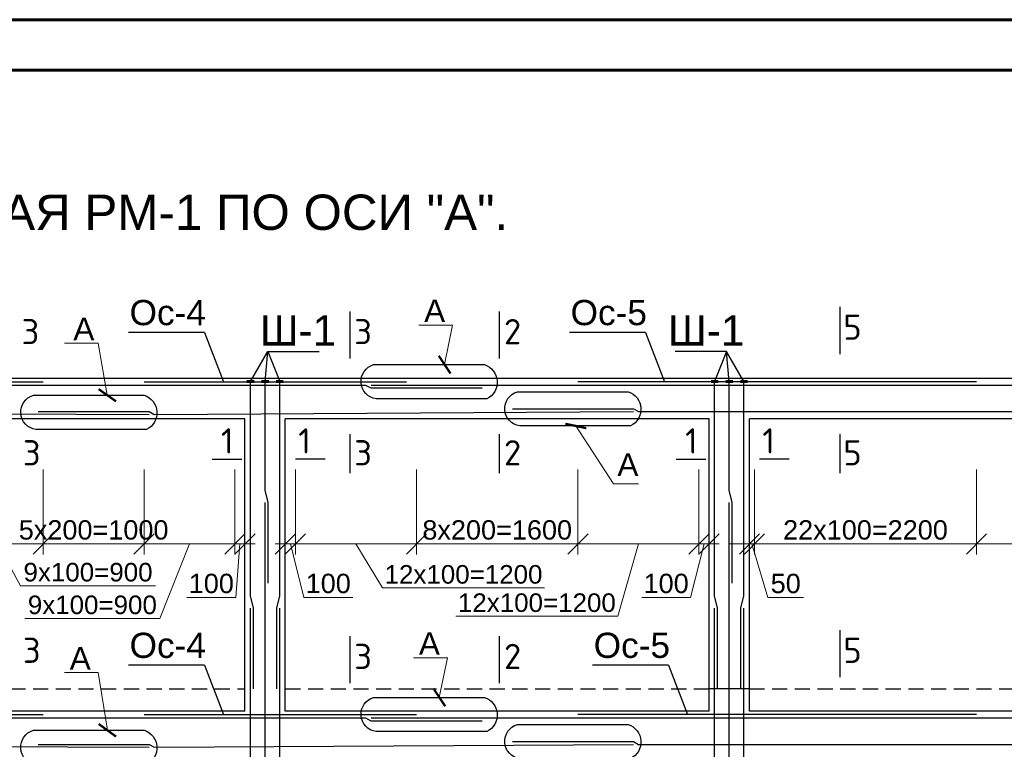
# Model space of a CAD drawing. Header units: millimetres. Extents: x 2063114 to 14983986, y -126020516 to 213791.
# Tile 576 of 656: x 2341224 to 2350983, y -306928 to -299691. Entities that reach past the tile are written whole.
import ezdxf

# ---------------------------------------------------------------- set-up
doc = ezdxf.new("R2010")
doc.units = ezdxf.units.MM
doc.linetypes.add('штриховая', pattern=[0.75, 0.5, -0.25])
doc.layers.get('Defpoints').update_dxf_attribs({"color": 6, "lineweight": 35})
doc.layers.add('.', color=7, linetype='Continuous', lineweight=15)
doc.layers.add('РАЗМЕР АР', color=150, linetype='Continuous', lineweight=20)
doc.layers.add('_print', color=6, linetype='Continuous', lineweight=60, plot=False)
doc.styles.add('ISOCPEUR', font='isocpeui.ttf', dxfattribs={"height": 300})
doc.styles.add('seviyorum', font='times.ttf')
doc.styles.get("Standard").update_dxf_attribs({"font": 'arial.ttf'})
doc.dimstyles.new('1-100', dxfattribs={"dimtxt": 300, "dimasz": 250, "dimexe": 130, "dimexo": 130, "dimgap": 50, "dimtad": 1, "dimdec": 0, "dimtxsty": 'seviyorum', "dimblk": 'OBLIQUE', "dimcen": 250, "dimdle": 125, "dimclrd": 256, "dimclre": 256, "dimclrt": 256, "dimadec": 0, "dimazin": 0, "dimtfac": 1, "dimtdec": 0, "dimtmove": 1, "dimatfit": 3, "dimldrblk": 'OBLIQUE', "dimfxl": 200, "dimlwd": -1, "dimlwe": -1, "dimarcsym": 0})
doc.dimstyles.new('1-50 gbgggn', dxfattribs={"dimscale": 0, "dimtxt": 250, "dimasz": 150, "dimexe": 25, "dimexo": 200, "dimgap": 100, "dimtad": 1, "dimdec": 0, "dimlfac": 0.5, "dimtxsty": 'ISOCPEUR', "dimblk": 'ARCHTICK', "dimcen": 100, "dimdle": 100, "dimclrd": 167, "dimclre": 167, "dimadec": 0, "dimazin": 0, "dimtfac": 1, "dimtdec": 0, "dimtmove": 1, "dimatfit": 3, "dimfxl": 1.25, "dimlwd": 5, "dimlwe": 5, "dimarcsym": 0})

# ---------------------------------------------------------------- blocks, each defined once
blk = doc.blocks.new('*U1596')
at = {"color": 0, "ltscale": 25}
blk.add_lwpolyline([(-59400, 42000), (0, 42000), (0, 0), (-59400, 0)], close=True, dxfattribs=at)
blk = doc.blocks.new('*U1595')
at = {"color": 0, "ltscale": 25}
blk.add_lwpolyline([(-59400, 42000), (0, 42000), (0, 0), (-59400, 0)], close=True, dxfattribs=at)
at = {"color": 0, "lineweight": 60, "ltscale": 25}
blk.add_lwpolyline([(-57400, 41500), (-500, 41500), (-500, 500), (-57400, 500)], close=True, dxfattribs=at)
blk = doc.blocks.new('_ArchTick')
at = {"color": 0, "linetype": 'ByBlock', "const_width": 0.15}
blk.add_lwpolyline([(-0.5, -0.5), (0.5, 0.5)], dxfattribs=at)
blk = doc.blocks.new('_Oblique')
at = {"color": 0, "linetype": 'ByBlock', "lineweight": -2}
blk.add_line((-0.5, -0.5), (0.5, 0.5), dxfattribs=at)
blk = doc.blocks.new('*D1701')
at = {"layer": 'Defpoints', "color": 0, "lineweight": 30, "ltscale": 100, "transparency": 16777216}
for p in [(2350706.6, -304049.1), (2353306.6, -304049.1), (2350706.6, -304890.9)]:
    blk.add_point(p, dxfattribs=at)
at = {"layer": 'РАЗМЕР АР', "ltscale": 100, "transparency": 16777216}
for p, q in [((2350706.6, -304153.1), (2350706.6, -304994.9)), ((2353306.6, -304153.1), (2353306.6, -304994.9)), ((2353406.6, -304890.9), (2350606.6, -304890.9))]:
    blk.add_line(p, q, dxfattribs=at)
at = {"layer": 'РАЗМЕР АР', "ltscale": 100, "transparency": 16777216, "xscale": 200, "yscale": 200, "zscale": 200, "rotation": 180}
blk.add_blockref('_Oblique', (2350706.6, -304890.9), dxfattribs=at)
at = {"layer": 'РАЗМЕР АР', "ltscale": 100, "transparency": 16777216, "xscale": 200, "yscale": 200, "zscale": 200}
blk.add_blockref('_Oblique', (2353306.6, -304890.9), dxfattribs=at)
at = {"layer": 'РАЗМЕР АР', "ltscale": 100, "transparency": 16777216, "insert": (2352006.6, -304752.8), "char_height": 192, "attachment_point": 5}
blk.add_mtext('13x200=2600', dxfattribs=at)
blk = doc.blocks.new('*D1703')
at = {"layer": 'Defpoints', "color": 0, "lineweight": 30, "ltscale": 100, "transparency": 16777216}
for p in [(2348506.6, -304049.1), (2350706.6, -304049.1), (2348506.6, -304890.9)]:
    blk.add_point(p, dxfattribs=at)
at = {"layer": 'РАЗМЕР АР', "ltscale": 100, "transparency": 16777216}
for p, q in [((2348506.6, -304153.1), (2348506.6, -304994.9)), ((2350706.6, -304153.1), (2350706.6, -304994.9)), ((2350806.6, -304890.9), (2348406.6, -304890.9))]:
    blk.add_line(p, q, dxfattribs=at)
at = {"layer": 'РАЗМЕР АР', "ltscale": 100, "transparency": 16777216, "xscale": 200, "yscale": 200, "zscale": 200, "rotation": 180}
blk.add_blockref('_Oblique', (2348506.6, -304890.9), dxfattribs=at)
at = {"layer": 'РАЗМЕР АР', "ltscale": 100, "transparency": 16777216, "xscale": 200, "yscale": 200, "zscale": 200}
blk.add_blockref('_Oblique', (2350706.6, -304890.9), dxfattribs=at)
at = {"layer": 'РАЗМЕР АР', "ltscale": 100, "transparency": 16777216, "insert": (2349606.6, -304752.9), "char_height": 192, "attachment_point": 5}
blk.add_mtext('22x100=2200', dxfattribs=at)
blk = doc.blocks.new('*D1704')
at = {"layer": 'Defpoints', "color": 0, "lineweight": 30, "ltscale": 100, "transparency": 16777216}
for p in [(2346756.6, -304049.1), (2347956.6, -304049.1), (2347956.6, -304890.9)]:
    blk.add_point(p, dxfattribs=at)
at = {"layer": 'РАЗМЕР АР', "ltscale": 100, "transparency": 16777216}
for p, q in [((2346756.6, -304153.1), (2346756.6, -304994.9)), ((2347956.6, -304153.1), (2347956.6, -304994.9)), ((2346656.6, -304890.9), (2348056.6, -304890.9)), ((2347356.6, -304890.9), (2347152.2, -305608.5)), ((2347152.2, -305608.5), (2345547.3, -305608.5))]:
    blk.add_line(p, q, dxfattribs=at)
at = {"layer": 'РАЗМЕР АР', "ltscale": 100, "transparency": 16777216, "xscale": 200, "yscale": 200, "zscale": 200, "rotation": 180}
blk.add_blockref('_Oblique', (2346756.6, -304890.9), dxfattribs=at)
at = {"layer": 'РАЗМЕР АР', "ltscale": 100, "transparency": 16777216, "xscale": 200, "yscale": 200, "zscale": 200}
blk.add_blockref('_Oblique', (2347956.6, -304890.9), dxfattribs=at)
at = {"layer": 'РАЗМЕР АР', "ltscale": 100, "transparency": 16777216, "insert": (2346349.8, -305474.5), "char_height": 192, "attachment_point": 5}
blk.add_mtext('{\\H0.95833x;12x100=1200}', dxfattribs=at)
blk = doc.blocks.new('*D1705')
at = {"layer": 'Defpoints', "color": 0, "lineweight": 30, "ltscale": 100, "transparency": 16777216}
for p in [(2347956.6, -304049.1), (2348056.6, -304539.3), (2348056.6, -304890.9)]:
    blk.add_point(p, dxfattribs=at)
at = {"layer": 'РАЗМЕР АР', "ltscale": 100, "transparency": 16777216}
for p, q in [((2347956.6, -304153.1), (2347956.6, -304994.9)), ((2348056.6, -304643.3), (2348056.6, -304994.9)), ((2347856.6, -304890.9), (2348156.6, -304890.9)), ((2348006.6, -304890.9), (2347873.9, -305421.7)), ((2347873.9, -305421.7), (2347388.5, -305421.7))]:
    blk.add_line(p, q, dxfattribs=at)
at = {"layer": 'РАЗМЕР АР', "ltscale": 100, "transparency": 16777216, "xscale": 200, "yscale": 200, "zscale": 200, "rotation": 180}
blk.add_blockref('_Oblique', (2347956.6, -304890.9), dxfattribs=at)
at = {"layer": 'РАЗМЕР АР', "ltscale": 100, "transparency": 16777216, "xscale": 200, "yscale": 200, "zscale": 200}
blk.add_blockref('_Oblique', (2348056.6, -304890.9), dxfattribs=at)
at = {"layer": 'РАЗМЕР АР', "ltscale": 100, "transparency": 16777216, "insert": (2347631.2, -305283.7), "char_height": 192, "attachment_point": 5}
blk.add_mtext('100', dxfattribs=at)
blk = doc.blocks.new('*D1706')
at = {"layer": 'Defpoints', "color": 0, "lineweight": 30, "transparency": 16777216}
for p in [(2345156.6, -304049.1), (2346756.6, -304049.1), (2345156.6, -304890.9)]:
    blk.add_point(p, dxfattribs=at)
at = {"layer": 'РАЗМЕР АР', "transparency": 16777216}
for p, q in [((2345156.6, -304153.1), (2345156.6, -304994.9)), ((2346756.6, -304153.1), (2346756.6, -304994.9)), ((2346856.6, -304890.9), (2345056.6, -304890.9))]:
    blk.add_line(p, q, dxfattribs=at)
at = {"layer": 'РАЗМЕР АР', "transparency": 16777216, "xscale": 200, "yscale": 200, "zscale": 200, "rotation": 180}
blk.add_blockref('_Oblique', (2345156.6, -304890.9), dxfattribs=at)
at = {"layer": 'РАЗМЕР АР', "transparency": 16777216, "xscale": 200, "yscale": 200, "zscale": 200}
blk.add_blockref('_Oblique', (2346756.6, -304890.9), dxfattribs=at)
at = {"layer": 'РАЗМЕР АР', "transparency": 16777216, "insert": (2345956.6, -304752.9), "char_height": 192, "attachment_point": 5}
blk.add_mtext('8х200=1600', dxfattribs=at)
blk = doc.blocks.new('*D1707')
at = {"layer": 'Defpoints', "color": 0, "lineweight": 30, "ltscale": 100, "transparency": 16777216}
for p in [(2343956.6, -304049.1), (2343856.6, -304539.3), (2343856.6, -304890.9)]:
    blk.add_point(p, dxfattribs=at)
at = {"layer": 'РАЗМЕР АР', "ltscale": 100, "transparency": 16777216}
for p, q in [((2343956.6, -304153.1), (2343956.6, -304994.9)), ((2343856.6, -304643.3), (2343856.6, -304994.9)), ((2344056.6, -304890.9), (2343756.6, -304890.9)), ((2343906.6, -304890.9), (2344039.2, -305421.7)), ((2344039.2, -305421.7), (2344524.7, -305421.7))]:
    blk.add_line(p, q, dxfattribs=at)
at = {"layer": 'РАЗМЕР АР', "ltscale": 100, "transparency": 16777216, "xscale": 200, "yscale": 200, "zscale": 200, "rotation": 180}
blk.add_blockref('_Oblique', (2343856.6, -304890.9), dxfattribs=at)
at = {"layer": 'РАЗМЕР АР', "ltscale": 100, "transparency": 16777216, "xscale": 200, "yscale": 200, "zscale": 200}
blk.add_blockref('_Oblique', (2343956.6, -304890.9), dxfattribs=at)
at = {"layer": 'РАЗМЕР АР', "ltscale": 100, "transparency": 16777216, "insert": (2344281.9, -305283.7), "char_height": 192, "attachment_point": 5}
blk.add_mtext('100', dxfattribs=at)
blk = doc.blocks.new('*D1708')
at = {"layer": 'Defpoints', "color": 0, "lineweight": 30, "ltscale": 100, "transparency": 16777216}
for p in [(2343956.6, -304049.1), (2345156.6, -304049.1), (2343956.6, -304890.9)]:
    blk.add_point(p, dxfattribs=at)
at = {"layer": 'РАЗМЕР АР', "ltscale": 100, "transparency": 16777216}
for p, q in [((2343956.6, -304153.1), (2343956.6, -304994.9)), ((2345156.6, -304153.1), (2345156.6, -304994.9)), ((2345256.6, -304890.9), (2343856.6, -304890.9)), ((2344556.6, -304890.9), (2344820.4, -305327.7)), ((2344820.4, -305327.7), (2346425.4, -305327.7))]:
    blk.add_line(p, q, dxfattribs=at)
at = {"layer": 'РАЗМЕР АР', "ltscale": 100, "transparency": 16777216, "xscale": 200, "yscale": 200, "zscale": 200, "rotation": 180}
blk.add_blockref('_Oblique', (2343956.6, -304890.9), dxfattribs=at)
at = {"layer": 'РАЗМЕР АР', "ltscale": 100, "transparency": 16777216, "xscale": 200, "yscale": 200, "zscale": 200}
blk.add_blockref('_Oblique', (2345156.6, -304890.9), dxfattribs=at)
at = {"layer": 'РАЗМЕР АР', "ltscale": 100, "transparency": 16777216, "insert": (2345622.9, -305193.7), "char_height": 192, "attachment_point": 5}
blk.add_mtext('{\\H0.95833x;12x100=1200}', dxfattribs=at)
blk = doc.blocks.new('*D1710')
at = {"layer": 'Defpoints', "color": 0, "lineweight": 30, "ltscale": 100, "transparency": 16777216}
for p in [(2340556.6, -304049.1), (2341456.6, -304049.1), (2340556.6, -304890.9)]:
    blk.add_point(p, dxfattribs=at)
at = {"layer": 'РАЗМЕР АР', "ltscale": 100, "transparency": 16777216}
for p, q in [((2340556.6, -304153.1), (2340556.6, -304994.9)), ((2341456.6, -304153.1), (2341456.6, -304994.9)), ((2341556.6, -304890.9), (2340456.6, -304890.9)), ((2341006.6, -304890.9), (2341233.1, -305305.9)), ((2341233.1, -305305.9), (2342569.5, -305305.9))]:
    blk.add_line(p, q, dxfattribs=at)
at = {"layer": 'РАЗМЕР АР', "ltscale": 100, "transparency": 16777216, "xscale": 200, "yscale": 200, "zscale": 200, "rotation": 180}
blk.add_blockref('_Oblique', (2340556.6, -304890.9), dxfattribs=at)
at = {"layer": 'РАЗМЕР АР', "ltscale": 100, "transparency": 16777216, "xscale": 200, "yscale": 200, "zscale": 200}
blk.add_blockref('_Oblique', (2341456.6, -304890.9), dxfattribs=at)
at = {"layer": 'РАЗМЕР АР', "ltscale": 100, "transparency": 16777216, "insert": (2341901.3, -305172), "char_height": 192, "attachment_point": 5}
blk.add_mtext('{\\H0.95833x;9x100=900}', dxfattribs=at)
blk = doc.blocks.new('*D1711')
at = {"layer": 'Defpoints', "color": 0, "lineweight": 30, "ltscale": 100, "transparency": 16777216}
for p in [(2343356.6, -304049.1), (2343456.6, -304539.3), (2343456.6, -304890.9)]:
    blk.add_point(p, dxfattribs=at)
at = {"layer": 'РАЗМЕР АР', "ltscale": 100, "transparency": 16777216}
for p, q in [((2343356.6, -304153.1), (2343356.6, -304994.9)), ((2343456.6, -304643.3), (2343456.6, -304994.9)), ((2343256.6, -304890.9), (2343556.6, -304890.9)), ((2343406.6, -304890.9), (2343365.9, -305421.7)), ((2343365.9, -305421.7), (2342880.4, -305421.7))]:
    blk.add_line(p, q, dxfattribs=at)
at = {"layer": 'РАЗМЕР АР', "ltscale": 100, "transparency": 16777216, "xscale": 200, "yscale": 200, "zscale": 200, "rotation": 180}
blk.add_blockref('_Oblique', (2343356.6, -304890.9), dxfattribs=at)
at = {"layer": 'РАЗМЕР АР', "ltscale": 100, "transparency": 16777216, "xscale": 200, "yscale": 200, "zscale": 200}
blk.add_blockref('_Oblique', (2343456.6, -304890.9), dxfattribs=at)
at = {"layer": 'РАЗМЕР АР', "ltscale": 100, "transparency": 16777216, "insert": (2343123.1, -305283.7), "char_height": 192, "attachment_point": 5}
blk.add_mtext('100', dxfattribs=at)
blk = doc.blocks.new('*D1712')
at = {"layer": 'Defpoints', "color": 0, "lineweight": 30, "ltscale": 100, "transparency": 16777216}
for p in [(2342456.6, -304049.1), (2343356.6, -304049.1), (2343356.6, -304890.9)]:
    blk.add_point(p, dxfattribs=at)
at = {"layer": 'РАЗМЕР АР', "ltscale": 100, "transparency": 16777216}
for p, q in [((2342456.6, -304153.1), (2342456.6, -304994.9)), ((2343356.6, -304153.1), (2343356.6, -304994.9)), ((2342356.6, -304890.9), (2343456.6, -304890.9)), ((2342906.6, -304890.9), (2342612.2, -305630.1)), ((2342612.2, -305630.1), (2341275.9, -305630.1))]:
    blk.add_line(p, q, dxfattribs=at)
at = {"layer": 'РАЗМЕР АР', "ltscale": 100, "transparency": 16777216, "xscale": 200, "yscale": 200, "zscale": 200, "rotation": 180}
blk.add_blockref('_Oblique', (2342456.6, -304890.9), dxfattribs=at)
at = {"layer": 'РАЗМЕР АР', "ltscale": 100, "transparency": 16777216, "xscale": 200, "yscale": 200, "zscale": 200}
blk.add_blockref('_Oblique', (2343356.6, -304890.9), dxfattribs=at)
at = {"layer": 'РАЗМЕР АР', "ltscale": 100, "transparency": 16777216, "insert": (2341944.1, -305496.2), "char_height": 192, "attachment_point": 5}
blk.add_mtext('{\\H0.95833x;9x100=900}', dxfattribs=at)
blk = doc.blocks.new('*D1713')
at = {"layer": 'Defpoints', "color": 0, "lineweight": 30, "transparency": 16777216}
for p in [(2341456.6, -304049.1), (2342456.6, -304049.1), (2342456.6, -304890.9)]:
    blk.add_point(p, dxfattribs=at)
at = {"layer": 'РАЗМЕР АР', "transparency": 16777216}
for p, q in [((2341456.6, -304153.1), (2341456.6, -304994.9)), ((2342456.6, -304153.1), (2342456.6, -304994.9)), ((2341356.6, -304890.9), (2342556.6, -304890.9))]:
    blk.add_line(p, q, dxfattribs=at)
at = {"layer": 'РАЗМЕР АР', "transparency": 16777216, "xscale": 200, "yscale": 200, "zscale": 200, "rotation": 180}
blk.add_blockref('_Oblique', (2341456.6, -304890.9), dxfattribs=at)
at = {"layer": 'РАЗМЕР АР', "transparency": 16777216, "xscale": 200, "yscale": 200, "zscale": 200}
blk.add_blockref('_Oblique', (2342456.6, -304890.9), dxfattribs=at)
at = {"layer": 'РАЗМЕР АР', "transparency": 16777216, "insert": (2341956.6, -304752.9), "char_height": 192, "attachment_point": 5}
blk.add_mtext('5х200=1000', dxfattribs=at)
blk = doc.blocks.new('*D1714')
at = {"layer": 'Defpoints', "color": 0, "lineweight": 30, "ltscale": 100, "transparency": 16777216}
for p in [(2348506.6, -304049.5), (2348456.6, -304539.7), (2348456.6, -304891.3)]:
    blk.add_point(p, dxfattribs=at)
at = {"layer": 'РАЗМЕР АР', "ltscale": 100, "transparency": 16777216}
for p, q in [((2348506.6, -304153.5), (2348506.6, -304995.3)), ((2348456.6, -304643.7), (2348456.6, -304995.3)), ((2348456.6, -304891.3), (2348256.6, -304891.3)), ((2348506.6, -304891.3), (2348456.6, -304891.3)), ((2348506.6, -304891.3), (2348456.6, -304891.3)), ((2348481.6, -304891.3), (2348639.2, -305422.1)), ((2348506.6, -304891.3), (2348706.6, -304891.3)), ((2348639.2, -305422.1), (2348993.6, -305422.1))]:
    blk.add_line(p, q, dxfattribs=at)
at = {"layer": 'РАЗМЕР АР', "ltscale": 100, "transparency": 16777216, "xscale": 200, "yscale": 200, "zscale": 200}
blk.add_blockref('_Oblique', (2348456.6, -304891.3), dxfattribs=at)
at = {"layer": 'РАЗМЕР АР', "ltscale": 100, "transparency": 16777216, "xscale": 200, "yscale": 200, "zscale": 200, "rotation": 180}
blk.add_blockref('_Oblique', (2348506.6, -304891.3), dxfattribs=at)
at = {"layer": 'РАЗМЕР АР', "ltscale": 100, "transparency": 16777216, "insert": (2348816.4, -305284), "char_height": 192, "attachment_point": 5}
blk.add_mtext('50', dxfattribs=at)

msp = doc.modelspace()

# ---------------------------------------------------------------- linework, layer by layer
at = {"lineweight": 30, "ltscale": 100}
for p, q in [((2344497.51788, -302584.79365), (2344497.51788, -303051.83281)), ((2345976.8464, -302584.79365), (2345976.8464, -303051.83281)), ((2349351.27149, -302540.78301), (2349351.27149, -303007.82217)), ((2343456.57029, -303249.13174), (2340456.57029, -303249.13174)), ((2343856.57029, -303249.13174), (2343456.57029, -303249.13174)), ((2355956.57029, -303249.13174), (2343856.57029, -303249.13174)), ((2343456.57029, -303649.13174), (2340456.57029, -303649.13174)), ((2343456.57029, -306549.13174), (2343456.57029, -303649.13174)), ((2348056.57029, -303649.13174), (2343856.57029, -303649.13174)), ((2343856.57029, -306549.13174), (2343856.57029, -303649.13174)), ((2348056.57029, -306549.13174), (2348056.57029, -303649.13174)), ((2355556.57029, -303649.13174), (2348456.57029, -303649.13174)), ((2348456.57029, -306549.13174), (2348456.57029, -303649.13174)), ((2344497.51788, -303803.4135), (2344497.51788, -304190.36223)), ((2345976.8464, -303803.4135), (2345976.8464, -304190.36223)), ((2349351.27149, -303803.4135), (2349351.27149, -304190.36223)), ((2343131.20488, -304049.46954), (2343424.82671, -304049.46954)), ((2344251.6295, -304049.46954), (2343958.00766, -304049.46954)), ((2347731.20488, -304049.46954), (2348024.82671, -304049.46954)), ((2348851.6295, -304049.46954), (2348558.00766, -304049.46954)), ((2349351.27149, -305745.36327), (2349351.27149, -306212.40244)), ((2344497.51788, -305805.80792), (2344497.51788, -306272.84708)), ((2345976.8464, -305805.80792), (2345976.8464, -306272.84708)), ((2343456.57029, -306549.13174), (2340456.57029, -306549.13174)), ((2348056.57029, -306549.13174), (2343856.57029, -306549.13174)), ((2355556.57029, -306549.13174), (2348456.57029, -306549.13174))]:
    msp.add_line(p, q, dxfattribs=at)
at = {"color": 4}
for q in [(2342301.88963, -302793.07351), (2343243.70127, -303283.82328)]:
    msp.add_line((2343054.28758, -302793.07351), q, dxfattribs=at)
for p, q in [((2347425.37401, -302793.07351), (2346672.97606, -302793.07351)), ((2347425.37401, -302793.07351), (2347614.7877, -303283.82328)), ((2343054.28758, -306093.07351), (2342301.88963, -306093.07351)), ((2343054.28758, -306093.07351), (2343243.70127, -306583.82328)), ((2347654.28758, -306093.07351), (2346901.88963, -306093.07351)), ((2347654.28758, -306093.07351), (2347843.70127, -306583.82328))]:
    msp.add_line(p, q)
at = {"color": 1, "lineweight": 30}
for p, q in [((2338406.57029, -303283.82328), (2341456.57029, -303283.82328)), ((2342456.57029, -303283.82328), (2345056.57029, -303283.82328)), ((2350706.57029, -303283.82328), (2346756.57029, -303283.82328)), ((2338406.57029, -306583.82328), (2341456.57029, -306583.82328)), ((2342456.57029, -306583.82328), (2345156.57029, -306583.82328)), ((2350706.57029, -306583.82328), (2346756.57029, -306583.82328))]:
    msp.add_line(p, q, dxfattribs=at)
at = {"ltscale": 100}
for points in [[(2343511.57029, -303279.13174), (2343683.63365, -302983.42486), (2343801.57029, -303279.13174)], [(2343656.57029, -303279.13174), (2343683.63365, -302983.42486)], [(2343683.63365, -302983.42486), (2344192.40846, -302983.42486)], [(2348229.50694, -302983.42486), (2347720.73212, -302983.42486)], [(2348401.57029, -303279.13174), (2348229.50694, -302983.42486), (2348111.57029, -303279.13174)], [(2348256.57029, -303279.13174), (2348229.50694, -302983.42486)]]:
    msp.add_lwpolyline(points, dxfattribs=at)
at = {"lineweight": 30}
for points in [[(2345853.63626, -303451.62742), (2344755.71941, -303451.62742, -0.8061503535), (2344732.04257, -303112.39437), (2345829.95942, -303112.39437, -0.6771535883)], [(2347277.95782, -303720.88011), (2346180.04097, -303720.88011, -0.8061503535), (2346156.36412, -303381.64706), (2347254.28097, -303381.64706, -0.6771535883)], [(2342480.81527, -303755.39926), (2341382.89842, -303755.39926, -0.8061503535), (2341359.22157, -303416.1662), (2342457.13842, -303416.1662, -0.6771535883)], [(2345853.63626, -306751.62742), (2344755.71941, -306751.62742, -0.8061503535), (2344732.04257, -306412.39437), (2345829.95942, -306412.39437, -0.6771535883)], [(2347277.95782, -307020.88011), (2346180.04097, -307020.88011, -0.8061503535), (2346156.36412, -306681.64706), (2347254.28097, -306681.64706, -0.6771535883)], [(2342480.81527, -307078.00568), (2341382.89842, -307078.00568, -0.8061503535), (2341359.22157, -306738.77263), (2342457.13842, -306738.77263, -0.6771535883)]]:
    msp.add_lwpolyline(points, format="xyb", close=True, dxfattribs=at)
at = {"color": 1, "lineweight": 60, "ltscale": 100}
for points in [[(2343476.57029, -303279.13174), (2343546.57029, -303279.13174)], [(2343621.57029, -303279.13174), (2343691.57029, -303279.13174)], [(2343766.57029, -303279.13174), (2343836.57029, -303279.13174)], [(2348076.57029, -303279.13174), (2348146.57029, -303279.13174)], [(2348221.57029, -303279.13174), (2348291.57029, -303279.13174)], [(2348366.57029, -303279.13174), (2348436.57029, -303279.13174)]]:
    msp.add_lwpolyline(points, dxfattribs=at)
at = {"color": 96, "lineweight": 30, "ltscale": 100}
for points in [[(2343541.57029, -306329.13174), (2343541.57029, -305529.13174), (2343511.57029, -305406.21177), (2343511.57029, -303279.13174)], [(2343686.57029, -305279.13174), (2343686.57029, -304479.13174), (2343656.57029, -304356.21177), (2343656.57029, -303279.13174)], [(2343771.57029, -306329.13174), (2343771.57029, -305529.13174), (2343801.57029, -305406.21177), (2343801.57029, -303279.13174)], [(2348141.57029, -306329.13174), (2348141.57029, -305529.13174), (2348111.57029, -305406.21177), (2348111.57029, -303279.13174)], [(2348286.57029, -305279.13174), (2348286.57029, -304479.13174), (2348256.57029, -304356.21177), (2348256.57029, -303279.13174)], [(2348371.57029, -306329.13174), (2348371.57029, -305529.13174), (2348401.57029, -305406.21177), (2348401.57029, -303279.13174)], [(2343686.57029, -308579.13174), (2343686.57029, -307779.13174), (2343656.57029, -307656.21177), (2343656.57029, -304479.13174)], [(2348286.57029, -308579.13174), (2348286.57029, -307779.13174), (2348256.57029, -307656.21177), (2348256.57029, -304479.13174)], [(2343541.57029, -309579.13174), (2343541.57029, -308779.13174), (2343511.57029, -308656.21177), (2343511.57029, -305529.13174)], [(2343771.57029, -309579.13174), (2343771.57029, -308779.13174), (2343801.57029, -308656.21177), (2343801.57029, -305529.13174)], [(2348141.57029, -309579.13174), (2348141.57029, -308779.13174), (2348111.57029, -308656.21177), (2348111.57029, -305529.13174)], [(2348371.57029, -309579.13174), (2348371.57029, -308779.13174), (2348401.57029, -308656.21177), (2348401.57029, -305529.13174)]]:
    msp.add_lwpolyline(points, dxfattribs=at)
at = {"color": 24, "lineweight": 30}
for points in [[(2345806.57029, -303346.89703), (2344706.57029, -303346.89703), (2344655.29542, -303319.49333), (2338175.57029, -303319.49333)], [(2355916.57029, -303319.49333), (2344706.57029, -303319.49333)], [(2334870.94772, -303551.36644), (2335970.94772, -303551.36644), (2336022.22259, -303578.77015), (2342506.57029, -303606.17386)], [(2341406.57029, -303578.77015), (2342506.57029, -303578.77015), (2342557.84516, -303606.17386), (2347306.57029, -303578.77015)], [(2346108.57029, -303551.36644), (2347306.57029, -303551.36644), (2347357.84516, -303578.77015), (2355917.57029, -303578.77015)], [(2345806.57029, -306646.89703), (2344706.57029, -306646.89703), (2344655.29542, -306619.49333), (2338175.57029, -306619.49333)], [(2355916.57029, -306619.49333), (2344706.57029, -306619.49333)], [(2334870.94772, -306851.36644), (2335970.94772, -306851.36644), (2336022.22259, -306878.77015), (2342506.57029, -306906.17386)], [(2341406.57029, -306878.77015), (2342506.57029, -306878.77015), (2342557.84516, -306906.17386), (2347306.57029, -306878.77015)], [(2346108.57029, -306851.36644), (2347306.57029, -306851.36644), (2347357.84516, -306878.77015), (2355917.57029, -306878.77015)]]:
    msp.add_lwpolyline(points, dxfattribs=at)
at = {"linetype": 'штриховая', "ltscale": 300}
for points in [[(2340456.57029, -306329.13174), (2343456.57029, -306329.13174)], [(2343856.57029, -306329.13174), (2348056.57029, -306329.13174)], [(2348456.57029, -306329.13174), (2355556.57029, -306329.13174)]]:
    msp.add_lwpolyline(points, dxfattribs=at)
at = {"linetype": 'штриховая', "lineweight": -3, "ltscale": 10}
msp.add_lwpolyline([(2348456.57029, -306329.13174), (2348056.57029, -306329.13174)], dxfattribs=at)
msp.add_lwpolyline([(2348456.57029, -306329.13174), (2348056.57029, -306329.13174)], dxfattribs=at)
at = {"layer": '_print', "ltscale": 100}
msp.add_lwpolyline([(2379792.08613, -341691.31434), (2320392.08613, -341691.31434), (2320392.08613, -299691.31434), (2379792.08613, -299691.31434)], close=True, dxfattribs=at)

# ---------------------------------------------------------------- block references
for name, p in [('*U1596', (2379792.08613, -299691.31434)), ('*U1595', (2379792.08613, -341691.31434))]:
    msp.add_blockref(name, p)

# ---------------------------------------------------------------- texts
at = {"layer": '.', "color": 4, "ltscale": 100, "insert": (2342312.82119, -302597.96296), "char_height": 250, "width": 702.5, "attachment_point": 4}
msp.add_mtext('Ос-4', dxfattribs=at)
at = {"layer": '.', "ltscale": 100, "char_height": 250, "width": 702.5, "attachment_point": 4}
for s, insert in [('Ос-5', (2346683.90761, -302597.96296)), ('Ос-4', (2342312.82119, -305897.96296)), ('Ос-5', (2346912.82119, -305897.96296))]:
    msp.add_mtext(s, dxfattribs=dict(at, insert=insert))
for s, height, p in [('А', 224, (2345232.58617, -302690.53183)), ('Ш-1', 300, (2343603.68534, -302923.01075)), ('Ш-1', 300, (2347649.45525, -302923.01075)), ('А', 224, (2341755.63091, -302870.45436)), ('А', 224, (2347147.74256, -304216.84324)), ('А', 224, (2345180.22917, -305990.53183)), ('А', 224, (2341719.74116, -306136.45586))]:
    msp.add_text(s, height=height).set_placement(p)
at = {"color": 0, "insert": (2336208.6838, -301426.01921), "char_height": 350, "width": 10255.2860103, "attachment_point": 1}
msp.add_mtext('\\pi475.81831;РАМА МОНОЛИТНАЯ РМ-1 ПО ОСИ "А".', dxfattribs=at)
at = {"char_height": 250, "width": 114.3068182}
for s, insert, attachment_point in [('{\\fISOCPEUR|b0|i0|c0|p34;5}', (2349568.88381, -302616.17986), 3), ('{\\fISOCPEUR|b0|i0|c0|p34;3}', (2341417.80995, -302660.1905), 3), ('{\\fISOCPEUR|b0|i0|c0|p34;3}', (2344715.1302, -302660.1905), 3), ('{\\fISOCPEUR|b0|i0|c0|p34;2}', (2346194.45872, -302660.1905), 3), ('{\\fISOCPEUR|b0|i0|c204|p34;1}', (2343218.86702, -303743.87277), 1), ('{\\fISOCPEUR|b0|i0|c204|p34;1}', (2344109.26597, -303743.87277), 3), ('{\\fISOCPEUR|b0|i0|c204|p34;1}', (2347818.86702, -303743.87277), 1), ('{\\fISOCPEUR|b0|i0|c204|p34;1}', (2348709.26597, -303743.87277), 3), ('{\\fISOCPEUR|b0|i0|c0|p34;3}', (2341431.31392, -303861.66636), 3), ('{\\fISOCPEUR|b0|i0|c0|p34;3}', (2344715.1302, -303861.66636), 3), ('{\\fISOCPEUR|b0|i0|c0|p34;2}', (2346194.45872, -303861.66636), 3), ('{\\fISOCPEUR|b0|i0|c0|p34;5}', (2349568.88381, -303861.66636), 3), ('{\\fISOCPEUR|b0|i0|c0|p34;3}', (2341431.31392, -305820.76013), 3), ('{\\fISOCPEUR|b0|i0|c0|p34;5}', (2349568.88381, -305820.76013), 3), ('{\\fISOCPEUR|b0|i0|c0|p34;3}', (2344715.1302, -305881.20477), 3), ('{\\fISOCPEUR|b0|i0|c0|p34;2}', (2346194.45872, -305881.20477), 3)]:
    msp.add_mtext(s, dxfattribs=dict(at, insert=insert, attachment_point=attachment_point))

# ---------------------------------------------------------------- dimensions: what is measured, and where the dimension line sits
at = {"layer": 'РАЗМЕР АР', "ltscale": 100}
for base, p1, p2, text, picture, middle in [((2340556.57029, -304890.93512), (2341456.57029, -304049.13174), (2340556.57029, -304049.13174), '{\\H0.95833x;9x100=<>}', '*D1710', (2341273.13693, -305305.93905)), ((2343956.57029, -304890.93512), (2345156.57029, -304049.13174), (2343956.57029, -304049.13174), '{\\H0.95833x;12x100=<>}', '*D1708', (2344860.3928, -305327.66908))]:
    dim = msp.add_linear_dim(base=base, p1=p1, p2=p2, text=text, dimstyle='1-100', override={"dimscale": 0.8, "dimtxt": 240, "dimtxsty": 'Standard'}, dxfattribs=at)
    dim.commit()
    dim.dimension.update_dxf_attribs({"geometry": picture, "text_midpoint": middle, "dimtype": 160})
at = {"layer": 'РАЗМЕР АР'}
dim = msp.add_linear_dim(base=(2342456.57029, -304890.93512), p1=(2341456.57029, -304049.13174), p2=(2342456.57029, -304049.13174), text='5х200=<>', dimstyle='1-100', override={"dimscale": 0.8, "dimtxt": 240, "dimtxsty": 'Standard'}, dxfattribs=at)
dim.commit()
dim.dimension.update_dxf_attribs({"geometry": '*D1713', "text_midpoint": (2341956.57029, -304890.93512), "dimtype": 160})
at = {"layer": 'РАЗМЕР АР', "ltscale": 100}
for base, p1, p2, text, picture, middle in [((2343356.57029, -304890.93512), (2342456.57029, -304049.13174), (2343356.57029, -304049.13174), '{\\H0.95833x;9x100=<>}', '*D1712', (2342572.23578, -305630.12444)), ((2347956.57029, -304890.93512), (2346756.57029, -304049.13174), (2347956.57029, -304049.13174), '{\\H0.95833x;12x100=<>}', '*D1704', (2347112.24963, -305608.45263))]:
    dim = msp.add_linear_dim(base=base, p1=p1, p2=p2, angle=180, text=text, dimstyle='1-100', override={"dimscale": 0.8, "dimtxt": 240, "dimtxsty": 'Standard'}, dxfattribs=at)
    dim.commit()
    dim.dimension.update_dxf_attribs({"geometry": picture, "text_midpoint": middle, "dimtype": 160})
for base, p1, p2, picture, middle in [((2343456.57029, -304890.93512), (2343356.57029, -304049.13174), (2343456.57029, -304539.30691), '*D1711', (2343325.87311, -305421.68402)), ((2348056.57029, -304890.93512), (2347956.57029, -304049.13174), (2348056.57029, -304539.30691), '*D1705', (2347833.93431, -305421.68402))]:
    dim = msp.add_linear_dim(base=base, p1=p1, p2=p2, angle=180, dimstyle='1-100', override={"dimscale": 0.8, "dimtxt": 240, "dimtxsty": 'Standard'}, dxfattribs=at)
    dim.commit()
    dim.dimension.update_dxf_attribs({"geometry": picture, "text_midpoint": middle, "dimtype": 160})
for base, p1, p2, picture, middle in [((2343856.57029, -304890.93512), (2343956.57029, -304049.13174), (2343856.57029, -304539.30691), '*D1707', (2344079.20628, -305421.68402)), ((2348456.57029, -304891.31512), (2348506.57029, -304049.51174), (2348456.57029, -304539.68691), '*D1714', (2348679.20628, -305422.06402))]:
    dim = msp.add_linear_dim(base=base, p1=p1, p2=p2, dimstyle='1-100', override={"dimscale": 0.8, "dimtxt": 240, "dimtxsty": 'Standard'}, dxfattribs=at)
    dim.commit()
    dim.dimension.update_dxf_attribs({"geometry": picture, "text_midpoint": middle, "dimtype": 160})
at = {"layer": 'РАЗМЕР АР'}
dim = msp.add_linear_dim(base=(2345156.57029, -304890.93512), p1=(2346756.57029, -304049.13174), p2=(2345156.57029, -304049.13174), angle=180, text='8х200=1600', dimstyle='1-100', override={"dimscale": 0.8, "dimtxt": 240, "dimtxsty": 'Standard'}, dxfattribs=at)
dim.commit()
dim.dimension.update_dxf_attribs({"geometry": '*D1706', "text_midpoint": (2345956.57029, -304890.93512), "dimtype": 160})
at = {"layer": 'РАЗМЕР АР', "ltscale": 100}
dim = msp.add_linear_dim(base=(2348506.57029, -304890.93512), p1=(2350706.57029, -304049.13174), p2=(2348506.57029, -304049.13174), text='22x100=<>', dimstyle='1-100', override={"dimscale": 0.8, "dimtxt": 240, "dimtxsty": 'Standard'}, dxfattribs=at)
dim.commit()
dim.dimension.update_dxf_attribs({"geometry": '*D1703', "text_midpoint": (2349606.57029, -304752.90511)})
dim = msp.add_linear_dim(base=(2350706.57029, -304890.93512), p1=(2353306.57029, -304049.13174), p2=(2350706.57029, -304049.13174), angle=180, text='13x200=<>', dimstyle='1-100', override={"dimscale": 0.8, "dimtxt": 240, "dimtxsty": 'Standard'}, dxfattribs=at)
dim.commit()
dim.dimension.update_dxf_attribs({"geometry": '*D1701', "text_midpoint": (2352006.57029, -304752.83962)})

# ---------------------------------------------------------------- leaders
at = {"color": 2, "linetype": 'ByBlock'}
for points in [[(2345435.30988, -303112.39437), (2345515.08227, -302721.20181), (2345180.02218, -302721.20181)], [(2342092.40468, -303416.1662), (2342001.77163, -302901.12435), (2341666.71153, -302901.12435)], [(2346735.72178, -303720.88011), (2347108.8669, -304295.3779), (2347358.00139, -304295.3779)], [(2345382.95288, -306412.39437), (2345462.72527, -306021.20181), (2345127.66518, -306021.20181)], [(2342092.87031, -306738.77263), (2342002.23726, -306167.12585), (2341667.17717, -306167.12585)]]:
    msp.add_leader(points, dimstyle='1-50 gbgggn', override={"dimscale": 1, "dimtad": 0, "dimtxsty": 'Standard', "dimldrblk": 'ArchTick'}, dxfattribs=at)

doc.saveas('drawing.dxf')
